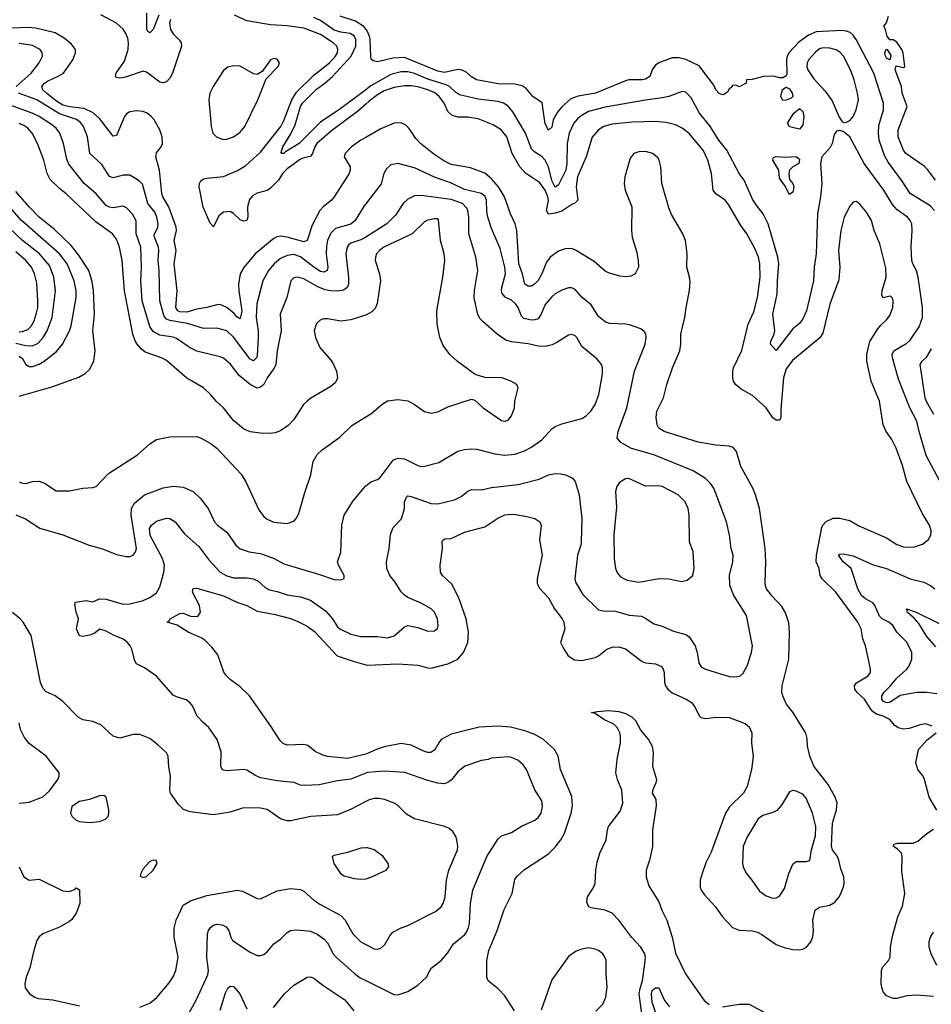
# Model space of a CAD drawing. Header units: inches. Extents: x 1305375 to 1407406, y 744550 to 841633.
# Tile 397 of 509: x 1377933 to 1383377, y 811408 to 817289. Entities that reach past the tile are written whole.
import ezdxf

# ---------------------------------------------------------------- set-up
doc = ezdxf.new("R2010")
doc.units = ezdxf.units.IN
doc.header["$MEASUREMENT"] = 0
doc.layers.add('B3871', color=7, linetype='Continuous')
doc.layers.add('B3881', color=7, linetype='Continuous')

msp = doc.modelspace()

# ---------------------------------------------------------------- linework, layer by layer
at = {"layer": 'B3871', "color": 5}
for points, elevation in [([(1378763.6, 817316.4), (1378730.6, 817229.4), (1378709.7, 817209.7), (1378698.9, 817218.9), (1378692.5, 817232.5), (1378691.6, 817328.4)], 1060), ([(1378833.5, 817290), (1378827.5, 817270), (1378833.3, 817230), (1378850, 817203.2), (1378887, 817167), (1378897.2, 817150), (1378899.7, 817130), (1378845.5, 816970), (1378830, 816938.9), (1378810, 816917.6), (1378790, 816910.8), (1378770, 816915.8), (1378690, 816974.5), (1378670, 816982.2), (1378565.6, 816945.6), (1378530, 816939.5), (1378510, 816944), (1378505.1, 816950), (1378509.8, 816970), (1378558.4, 817041.6), (1378580.8, 817110), (1378582.3, 817150), (1378577.9, 817177.9), (1378567.1, 817207.1), (1378551.1, 817231.1), (1378510, 817267.2), (1378416.9, 817316.8)], 1080), ([(1380000, 816784.5), (1379950, 816739.9), (1379794.9, 816625.1), (1379707.6, 816550), (1379694.6, 816530), (1379682.1, 816490), (1379670, 816470.7), (1379630, 816464.3), (1379610, 816455.2), (1379530, 816398.9), (1379502, 816370), (1379477.4, 816330), (1379430, 816282.2), (1379410, 816269.1), (1379350, 816253), (1379323.3, 816236.7), (1379305.7, 816214.3), (1379293.1, 816170), (1379295, 816110), (1379290, 816089.1), (1379270, 816084.6), (1379250, 816093.2), (1379210, 816132), (1379190, 816143.5), (1379150, 816139.8), (1379122.7, 816117.3), (1379090, 816052.3), (1379070, 816074), (1379028.7, 816168.7), (1379005.2, 816290), (1379006.1, 816310), (1379013.8, 816326.2), (1379030, 816337.9), (1379050, 816342.5), (1379150, 816353.1), (1379233, 816387), (1379282.6, 816417.4), (1379370, 816497.5), (1379491.6, 816650), (1379510, 816686.5), (1379557.8, 816810), (1379585, 816855), (1379690, 816956.6), (1379783, 817030), (1379819.4, 817070), (1379830.4, 817090), (1379833.4, 817110), (1379825.7, 817130), (1379804.5, 817150), (1379730, 817199.5), (1379630, 817237.3), (1379530, 817252.3), (1379430, 817257.9), (1379290, 817281.1), (1379215.3, 817315.3)], 1080), ([(1380000, 816870.6), (1379850, 816759.2), (1379730, 816676.7), (1379601.4, 816550), (1379519.6, 816500.4), (1379510, 816488.7), (1379498, 816490), (1379494.6, 816494.6), (1379504.1, 816530), (1379552.2, 816607.8), (1379578.3, 816661.7), (1379609.2, 816770), (1379620.8, 816790), (1379705.3, 816874.7), (1379756, 816910), (1379800.6, 816950), (1379912.5, 817070), (1379939.5, 817130), (1379940.9, 817170), (1379930, 817192.9), (1379907.1, 817207.1), (1379850, 817214.9), (1379810, 817227), (1379730, 817283.2), (1379690, 817301.5)], 1060), ([(1380000, 817232.1), (1379987.7, 817247.7), (1379939, 817279), (1379847.3, 817310)], 1040), ([(1380000, 816585.7), (1379970, 816568.5), (1379914.5, 816530), (1379876.2, 816490), (1379870.2, 816470), (1379907.1, 816410), (1379907.3, 816390), (1379900.2, 816370), (1379810.2, 816230), (1379791.9, 816208.1), (1379746.1, 816173.9), (1379724.4, 816150), (1379678.4, 816061.6), (1379650, 815969.7), (1379630, 815962.2), (1379530, 815989.5), (1379490, 815994.8), (1379468.5, 815991.5), (1379450, 815982), (1379338.2, 815890), (1379270.6, 815809.4), (1379249.2, 815770.8), (1379239.9, 815710), (1379241, 815670), (1379259.7, 815550), (1379250, 815503), (1379230, 815513.3), (1379213.6, 815533.6), (1379170, 815570.4), (1379130, 815586.8), (1379110, 815586.6), (1379050, 815569.9), (1378990, 815560.8), (1378930, 815542.2), (1378890, 815543.4), (1378876.9, 815550), (1378865.1, 815570), (1378873.1, 815670), (1378855.4, 815830), (1378867.8, 815910), (1378854.7, 815970), (1378869.9, 816030.1), (1378866.6, 816050), (1378824.4, 816170), (1378788.5, 816230), (1378782.1, 816250), (1378768.2, 816390), (1378744.8, 816470), (1378750, 816494.4), (1378778.3, 816530), (1378786.2, 816550), (1378782.9, 816590), (1378770.4, 816630.4), (1378735.4, 816690), (1378718.5, 816710), (1378694.2, 816730), (1378670, 816739.6), (1378630, 816744.7), (1378590, 816739), (1378570, 816726.3), (1378557.9, 816710), (1378510, 816596.9), (1378490, 816593.7), (1378410, 816697.6), (1378372.1, 816732.1), (1378317.3, 816757.3), (1378230, 816767.5), (1378190, 816778.7), (1378146.1, 816806.1), (1378093, 816850), (1378071, 816870), (1378065, 816890), (1378081.6, 816910), (1378098.4, 816921.6), (1378167.4, 816952.6), (1378194.5, 816970), (1378250, 817048.7), (1378266.8, 817090), (1378265.6, 817110), (1378243.1, 817143.1), (1378199.1, 817179.1), (1378145.1, 817210), (1378030, 817237.1), (1377978.2, 817241.8), (1377890, 817237.4)], 1120), ([(1377911.4, 816890), (1378001.1, 816970), (1378049.8, 817030), (1378068.7, 817070), (1378067.4, 817090), (1378055.1, 817110), (1378010, 817134.1), (1377930, 817146.8)], 1140), ([(1380000, 816189.5), (1379990, 816176.3), (1379935.8, 816090), (1379910, 816067.6), (1379818.8, 816041.2), (1379790, 816013.1), (1379771.9, 815970), (1379765, 815935), (1379763.8, 815890), (1379772.6, 815810), (1379768.7, 815790), (1379750, 815781), (1379730, 815785.6), (1379690, 815810.4), (1379610, 815871.9), (1379570, 815885.8), (1379530, 815881.1), (1379490, 815861.9), (1379452.5, 815830), (1379418.3, 815790), (1379385.4, 815730), (1379348.9, 815591.1), (1379344.8, 815510), (1379356.3, 815430), (1379357.3, 815390), (1379350, 815280.9), (1379346.2, 815270), (1379330, 815252), (1379310, 815260.3), (1379210, 815393.2), (1379170, 815430.7), (1379110, 815446.2), (1379030, 815445.2), (1378934, 815474), (1378830, 815492.4), (1378810, 815500.4), (1378796.4, 815516.4), (1378769.4, 815610), (1378766.4, 815790), (1378759, 815850), (1378764.4, 815910), (1378761.6, 815930), (1378737.1, 815990), (1378736.6, 816003.4), (1378757.3, 816050), (1378760.5, 816070), (1378751.5, 816110), (1378739.2, 816139.2), (1378698.5, 816190), (1378666.2, 816306.2), (1378647.2, 816327.2), (1378590, 816360.3), (1378550, 816359.8), (1378490, 816343.8), (1378470, 816352.2), (1378423.5, 816423.5), (1378350.7, 816490), (1378338.3, 816590), (1378314.5, 816650), (1378295.4, 816675.4), (1378271.6, 816691.6), (1378170, 816726.1), (1378035.9, 816810), (1377924.8, 816850)], 1140), ([(1380000, 815990.1), (1379990, 815983.7), (1379970, 815973), (1379910, 815953.6), (1379897.2, 815942.8), (1379887.8, 815930), (1379880.9, 815890), (1379896.6, 815750), (1379897, 815710), (1379889.5, 815690.5), (1379878.9, 815681.1), (1379865.8, 815674.2), (1379830, 815668.2), (1379790, 815669.3), (1379756.1, 815676.1), (1379712.7, 815692.7), (1379630, 815740.2), (1379590, 815751.4), (1379570, 815746), (1379552.9, 815730), (1379528.4, 815630), (1379488.7, 815530), (1379494, 815430), (1379469.5, 815310.5), (1379462.7, 815230), (1379452.9, 815207.1), (1379410.2, 815150), (1379390.2, 815110), (1379370, 815093.1), (1379350, 815088.9), (1379310, 815109.8), (1379244.1, 815164.1), (1379191.9, 815231.9), (1379150, 815266.6), (1379130, 815275.5), (1378990, 815309.8), (1378950, 815329.1), (1378870, 815384.7), (1378850, 815393.1), (1378770, 815404.9), (1378730, 815426.9), (1378710, 815455.4), (1378663.4, 815610), (1378656.2, 815730), (1378660.7, 815810), (1378656.1, 815930), (1378628, 816010), (1378628, 816088), (1378607, 816127), (1378570, 816164.7), (1378550, 816174.2), (1378490, 816165.2), (1378470, 816168.4), (1378450, 816179.8), (1378390, 816248.1), (1378317.4, 816310), (1378226.3, 816426.3), (1378215.1, 816455.1), (1378194.5, 816550), (1378172.8, 816610), (1378150, 816641.1), (1378123.2, 816663.2), (1378049.6, 816709.6), (1378007.9, 816730), (1377870, 816780.7)], 1160), ([(1380000, 815524.7), (1379996.9, 815523.1), (1379910, 815495.8), (1379850, 815488), (1379770, 815502), (1379750, 815501.3), (1379726.5, 815493.5), (1379705.1, 815474.9), (1379692, 815430), (1379698.4, 815390), (1379725.5, 815330), (1379793.5, 815253.5), (1379807.7, 815230), (1379824.9, 815190), (1379830.6, 815150), (1379818, 815122), (1379790, 815098), (1379671.8, 815028.2), (1379650, 815009.5), (1379628.4, 814990), (1379570, 814900.9), (1379535.1, 814864.9), (1379490, 814833), (1379459.4, 814820.6), (1379430, 814816.9), (1379370, 814818.3), (1379310, 814828), (1379270, 814846), (1379210, 814895.1), (1379150, 814969.6), (1379107.5, 815007.5), (1379072.8, 815050), (1379029.6, 815090), (1378930, 815148.5), (1378810, 815252.7), (1378779.6, 815270), (1378682.7, 815302.7), (1378660.2, 815320.2), (1378635.2, 815350), (1378622.1, 815370), (1378607.5, 815410), (1378559.2, 815670), (1378545.2, 815850), (1378528.2, 815930), (1378510, 815976.9), (1378486.6, 816010), (1378390, 816079.8), (1378210, 816249.1), (1378170, 816279.8), (1378115, 816335), (1378096.1, 816370), (1378077.6, 816450), (1378039.8, 816550), (1378008.2, 816610), (1377981.3, 816641.3), (1377957.5, 816657.5), (1377928.8, 816668.8)], 1180), ([(1377930, 815279.2), (1377950, 815264.8), (1377970.1, 815230.1), (1377990, 815216.6), (1378010, 815217.9), (1378050, 815232), (1378079.3, 815250), (1378152.5, 815307.5), (1378188.8, 815350), (1378229.9, 815430.1), (1378240.1, 815460.1), (1378270.5, 815630), (1378269.9, 815670), (1378257.3, 815730), (1378216.2, 815830), (1378170.8, 815890.8), (1377943.6, 816090), (1377814.8, 816234.8)], 1240), ([(1377930, 815040.6), (1378124, 815096), (1378286.5, 815153.5), (1378324.5, 815175.5), (1378350, 815198.7), (1378375.2, 815250), (1378382.7, 815310), (1378370.5, 815429.5), (1378379.6, 815530), (1378374.5, 815670), (1378365.2, 815725.2), (1378346.1, 815790), (1378284.3, 815884.3), (1378240.2, 815940.2), (1378137.7, 816037.7), (1378050, 816109.9), (1377989.9, 816170), (1377910, 816262.5)], 1220), ([(1377910, 815357), (1377970, 815343.4), (1378010, 815340.9), (1378043.1, 815356.9), (1378073.5, 815390), (1378096.7, 815430), (1378125.8, 815510), (1378146.2, 815670), (1378136.6, 815750), (1378110, 815819.8), (1378050.5, 815890), (1377949.9, 815970), (1377870, 816045.2)], 1260), ([(1377930, 815424.1), (1377950, 815426.1), (1377980.9, 815439.1), (1378001.5, 815458.5), (1378018.6, 815490), (1378031.9, 815530), (1378040.1, 815570), (1378041.9, 815610), (1378035.3, 815715.3), (1378020.9, 815770), (1378003.4, 815810), (1377969.9, 815850), (1377910, 815903.2)], 1280), ([(1377930, 814528.1), (1377950, 814520.2), (1377970, 814519.1), (1378010, 814531.4), (1378050, 814533.4), (1378080.2, 814520.2), (1378150, 814475.3), (1378230, 814474.3), (1378310, 814490.3), (1378370, 814494.6), (1378390, 814501.1), (1378462.5, 814577.5), (1378637, 814690), (1378710, 814755.5), (1378750, 814781.6), (1378830, 814797.6), (1378990, 814798.9), (1379016.3, 814790), (1379070, 814760.3), (1379110, 814728.8), (1379254.7, 814574.7), (1379284.4, 814524.4), (1379360.4, 814360.4), (1379390, 814321.1), (1379410, 814305.5), (1379450, 814286.9), (1379530, 814280.4), (1379570, 814294.4), (1379584.2, 814310), (1379599.8, 814340.2), (1379635.2, 814464.8), (1379671.6, 814570), (1379685.1, 814650), (1379708.3, 814691.7), (1379739.4, 814720.6), (1379844.6, 814795.4), (1379915.8, 814864.2), (1380000, 814916)], 1180), ([(1377910, 814332.3), (1377967.5, 814307.5), (1378052.2, 814252.2), (1378190, 814212.1), (1378346.8, 814150), (1378427.5, 814127.5), (1378510, 814094.9), (1378570, 814082.3), (1378590, 814083.1), (1378610, 814090.4), (1378625.1, 814110), (1378629.8, 814130), (1378598.3, 814330), (1378600.7, 814370), (1378618, 814402), (1378677.6, 814450), (1378790, 814493), (1378850, 814503.2), (1378910, 814497.3), (1378968.2, 814470), (1379011.1, 814431.1), (1379058.7, 814370), (1379095.3, 814290), (1379114, 814270), (1379170, 814227.6), (1379222.7, 814150), (1379250, 814128.1), (1379302.8, 814110), (1379370, 814099.7), (1379451.5, 814071.5), (1379510, 814039.7), (1379717.8, 813977.8), (1379810, 813945.7), (1379850, 813942.4), (1379869.5, 813950.5), (1379871.1, 813970), (1379836.9, 814030), (1379831.5, 814050), (1379851.2, 814108.8), (1379856.9, 814270), (1379869.7, 814330), (1379924.8, 814415.2), (1379997.6, 814502.4), (1380000, 814504.4)], 1160), ([(1380000, 812788.9), (1379910, 812753.2), (1379830, 812743.6), (1379721.7, 812718.3), (1379634.4, 812714.4), (1379610, 812717.2), (1379570, 812732.4), (1379470, 812743.4), (1379370, 812761.4), (1379336.4, 812776.4), (1379290, 812806.2), (1379270.7, 812810.7), (1379170, 812801.7), (1379150, 812806), (1379142.7, 812810), (1379133.6, 812830), (1379136.1, 812916.1), (1379111.5, 812990), (1379062.3, 813062.3), (1379030, 813089.6), (1378993, 813130), (1378964.2, 813190), (1378949.8, 813209.8), (1378926.5, 813226.5), (1378870, 813243.8), (1378850, 813254.5), (1378750, 813367.6), (1378678, 813418), (1378630, 813442), (1378619.7, 813459.7), (1378601.7, 813530), (1378592.6, 813550), (1378577.4, 813570), (1378550, 813588.6), (1378492.4, 813612.4), (1378450, 813637.7), (1378410.5, 813649.5), (1378376.7, 813623.3), (1378350, 813613), (1378310, 813604.5), (1378290, 813609.3), (1378272.3, 813650), (1378284.5, 813710), (1378269.4, 813750.6), (1378261.2, 813798.8), (1378266, 813810), (1378330, 813819.1), (1378370, 813811), (1378410, 813830.7), (1378450, 813827.7), (1378550, 813798), (1378590, 813800.4), (1378670, 813820.4), (1378710, 813838.7), (1378750, 813866.4), (1378770, 813901), (1378792.7, 813987.3), (1378796.8, 814030), (1378785.7, 814070), (1378711.1, 814208.9), (1378707, 814250), (1378719.1, 814270), (1378750, 814292.9), (1378810, 814311), (1378830, 814310.2), (1378860.8, 814290), (1378917.7, 814217.7), (1379002, 814142), (1379062.3, 814062.3), (1379130, 813989.3), (1379170, 813966.7), (1379210, 813956.1), (1379290, 813956.1), (1379330, 813950.2), (1379356.3, 813936.3), (1379398, 813898), (1379423.7, 813883.7), (1379470, 813874.1), (1379530, 813854.3), (1379610, 813842.5), (1379670, 813821.8), (1379758.8, 813758.8), (1379800.2, 813710), (1379830, 813663.2), (1379844.9, 813650), (1379910, 813618), (1379970, 813605.6), (1380000, 813605.3)], 1140), ([(1380000, 812903.1), (1379890, 812877.1), (1379771.6, 812888.4), (1379738.2, 812898.2), (1379697.2, 812917.2), (1379653.8, 812953.8), (1379630, 812960.5), (1379530, 812955.8), (1379506.1, 812966.1), (1379486.2, 812986.2), (1379432.8, 813070), (1379304.4, 813250), (1379250, 813304), (1379190, 813347.1), (1379168.2, 813370), (1379152.7, 813392.7), (1379115.7, 813495.7), (1379080.7, 813540.7), (1379040.2, 813580.2), (1379016.1, 813596.1), (1378938, 813630), (1378873, 813673), (1378814, 813690), (1378823.9, 813696.1), (1378832, 813710), (1378890, 813742), (1378910, 813743.8), (1378953.1, 813726.9), (1378990, 813725.3), (1379001.2, 813730), (1379012.3, 813750), (1379007, 813790), (1378965.7, 813870), (1378968.4, 813891.6), (1378990, 813893.6), (1379150, 813847.5), (1379230, 813809.4), (1379290, 813789.4), (1379350, 813755.8), (1379450, 813737.3), (1379550, 813711.7), (1379594.2, 813694.2), (1379650, 813666), (1379693.8, 813633.8), (1379829.1, 813489.1), (1379930, 813455.1), (1380000, 813436.1)], 1120), ([(1380000, 812619.2), (1379908.9, 812571.1), (1379830, 812540.3), (1379670.9, 812529.1), (1379550, 812504.1), (1379530, 812503.8), (1379490, 812516.8), (1379410, 812570.7), (1379370, 812580.6), (1379270, 812582.6), (1379190, 812554.8), (1379090, 812540.3), (1378950, 812558.5), (1378911.9, 812571.9), (1378881.4, 812601.4), (1378834, 812670), (1378829.6, 812690), (1378834, 812770), (1378823.7, 812823.7), (1378818.9, 812890), (1378809.6, 812910), (1378758.2, 812958.2), (1378710, 812995.1), (1378650, 813018.7), (1378610, 813019.7), (1378530, 812996.9), (1378490, 813009.6), (1378416.8, 813076.8), (1378370, 813096.4), (1378310, 813107.1), (1378282.6, 813122.6), (1378190, 813217.6), (1378143.7, 813250), (1378090, 813274), (1378070, 813296.9), (1378056.8, 813330), (1378001.3, 813610), (1377952.8, 813690), (1377935.1, 813710), (1377890, 813748)], 1160), ([(1377930, 812610.4), (1377990, 812616.4), (1378071.8, 812648.2), (1378110, 812682.8), (1378161.2, 812750), (1378169.2, 812770), (1378169, 812790), (1378090, 812889.3), (1377990, 812966), (1377961.5, 813001.5), (1377937.6, 813050), (1377929.2, 813090)], 1180), ([(1380000, 812343.1), (1379970, 812341.6), (1379890, 812314.7), (1379810, 812297.2), (1379798, 812290), (1379808, 812250), (1379848.2, 812190), (1379870, 812176.4), (1379930, 812160.3), (1379970, 812155.3), (1380000, 812158.2)], 1180), ([(1377930.6, 812230), (1377957.3, 812170), (1377990, 812150.5), (1378050, 812155.5), (1378190, 812086), (1378230, 812082), (1378263.2, 812096.8), (1378270, 812104.7), (1378290, 812092), (1378291.8, 812010), (1378270, 811953.2), (1378244.4, 811915.6), (1378230, 811902.9), (1378170, 811869.6), (1378070, 811829.6), (1378050, 811811.8), (1378035.3, 811790), (1378016.5, 811730), (1377993.9, 811626.1), (1377972.4, 811570), (1377963, 811530), (1377966.2, 811506.2), (1377990.4, 811470.4), (1378022.8, 811450), (1378043.4, 811443.4), (1378130, 811434), (1378290, 811399.1)], 1160), ([(1378650, 811391.7), (1378710, 811414.9), (1378751.6, 811448.4), (1378824.5, 811535.5), (1378848.7, 811571.3), (1378864.8, 811610), (1378878.3, 811690), (1378854.3, 811810), (1378856.1, 811863.9), (1378868, 811910), (1378910, 812000.7), (1378953.1, 812026.9), (1379050, 812058.5), (1379210, 812086.9), (1379230, 812089.1), (1379263.6, 812083.6), (1379350, 812039.3), (1379370, 812037.6), (1379470, 812086.7), (1379550, 812099.1), (1379610, 812094.6), (1379630, 812083.1), (1379690.3, 812030), (1379725.5, 812005.5), (1379850, 811939.2), (1379876.5, 811910), (1379921.5, 811830), (1379970, 811781.8), (1380000, 811766.2)], 1160), ([(1378890, 811256.3), (1378986.9, 811433.1), (1379056.3, 811583.7), (1379060.2, 811610), (1379049.9, 811690), (1379054.5, 811830), (1379060.3, 811850), (1379072.7, 811867.3), (1379090, 811880.2), (1379110, 811886.2), (1379142, 811882), (1379164.9, 811870), (1379181.7, 811850), (1379192.9, 811810), (1379204.2, 811790), (1379310, 811720.3), (1379350, 811699.5), (1379370, 811699.5), (1379390, 811706.4), (1379410, 811722.4), (1379450.7, 811769.3), (1379490, 811796.5), (1379530, 811836.4), (1379550, 811848.8), (1379587.3, 811852.7), (1379670, 811844.7), (1379710, 811826.9), (1379750, 811799), (1379770, 811774.6), (1379805.4, 811710), (1379822.4, 811690), (1379931.8, 811591.8), (1379966.7, 811566.7), (1380000, 811550.1)], 1140), ([(1379448.4, 811390), (1379514.8, 811470), (1379570, 811522.6), (1379650, 811570.4), (1379670, 811572.2), (1379690, 811564.2), (1379743.1, 811523.1), (1379874.6, 811434.6), (1379927.9, 811370)], 1120), ([(1379130, 811373.7), (1379162.5, 811477.5), (1379176.2, 811503.8), (1379190, 811517.4), (1379210, 811514.9), (1379247.6, 811470), (1379290, 811380.3)], 1120)]:
    msp.add_lwpolyline(points, dxfattribs=dict(at, elevation=elevation))
for points, elevation in [([(1379450, 817056.8), (1379430, 817048.2), (1379381.2, 816978.8), (1379350, 816961.7), (1379330, 816964.7), (1379250, 817011.1), (1379210, 817013.3), (1379175.8, 817004.2), (1379150, 816985.1), (1379087.2, 816890), (1379069, 816850), (1379062.8, 816810), (1379076.9, 816650), (1379085.8, 816610), (1379110, 816586.4), (1379150, 816572.8), (1379170, 816574.3), (1379210, 816589.4), (1379250, 816617.8), (1379278.2, 816650), (1379354.5, 816810), (1379404.1, 816935.9), (1379475.6, 817010), (1379484.4, 817030), (1379470, 817053.3)], 1120), ([(1378436, 812656), (1378410, 812652.7), (1378350, 812632.3), (1378290, 812619.3), (1378244.7, 812590), (1378236, 812550), (1378246, 812530), (1378270, 812508), (1378290, 812500.5), (1378350, 812494.9), (1378410, 812500.5), (1378430, 812507.3), (1378445.6, 812514.4), (1378462, 812530), (1378465.2, 812550), (1378465.2, 812570), (1378450, 812646)], 1180), ([(1378730, 812268.7), (1378710, 812261.2), (1378670, 812217.2), (1378656, 812190), (1378652.7, 812172.7), (1378670, 812166), (1378690, 812171), (1378729, 812210), (1378754, 812250), (1378748, 812268)], 1180)]:
    msp.add_lwpolyline(points, close=True, dxfattribs=dict(at, elevation=elevation))
at = {"layer": 'B3881', "color": 5}
for points, elevation in [([(1383401.4, 816330), (1383354.3, 816394.3), (1383333.9, 816413.9), (1383225.7, 816490), (1383209.8, 816510), (1383178, 816590), (1383178.9, 816630), (1383233.2, 816770), (1383203.6, 816850), (1383198.4, 816890), (1383161, 816990), (1383167.6, 817012.4), (1383210, 817002.8), (1383219, 817010), (1383209.5, 817089.5), (1383201.2, 817110), (1383170, 817154), (1383150, 817169), (1383130, 817169.2), (1383113.2, 817190), (1383104, 817230), (1383094, 817250), (1383108.7, 817270), (1383121.2, 817310)], 1020), ([(1383395, 816150), (1383370, 816176.5), (1383250, 816249.7), (1383203.8, 816323.8), (1383118.7, 816438.7), (1383098.1, 816478.1), (1383066, 816570), (1383060.7, 816610), (1383064, 816656), (1383091.9, 816750), (1383091.7, 816790), (1383033.6, 816970), (1382928.4, 817170), (1382910, 817196.5), (1382891.8, 817211.8), (1382870, 817220.8), (1382843.5, 817223.5), (1382690, 817216.2), (1382643.9, 817196.1), (1382584.8, 817155.2), (1382527.2, 817092.8), (1382515.6, 817070), (1382511.8, 817050), (1382514.4, 816965.6), (1382510, 816953.2), (1382490, 816941.2), (1382470, 816941.2), (1382432.3, 816952.2), (1382374, 816950), (1382307.9, 816932.1), (1382274, 816930), (1382270.9, 816909.1), (1382230, 816888), (1382210, 816898), (1382190, 816895.3), (1382179.3, 816880.7), (1382170, 816876), (1382161.3, 816858.7), (1382138.7, 816841.3), (1382130, 816839.6), (1382110, 816847.4), (1382091, 816870), (1382077.4, 816897.4), (1381990, 817012.5), (1381910, 817051.6), (1381870, 817061.3), (1381830, 817061.5), (1381750, 817031), (1381730, 817017.8), (1381710.6, 816990), (1381696.6, 816950), (1381670, 816932.7), (1381650, 816928.8), (1381570.8, 816929.2), (1381550, 816924.1), (1381371.8, 816850), (1381268.6, 816831.4), (1381224.4, 816815.6), (1381170, 816769.2), (1381143.7, 816736.3), (1381119, 816690), (1381110, 816647.6), (1381090, 816629.8), (1381070, 816666), (1381052.4, 816792.4), (1380998, 816830), (1380956.8, 816876.8), (1380933.2, 816893.2), (1380890, 816903.4), (1380790, 816905.3), (1380660.9, 816930), (1380630, 816947.7), (1380597.5, 816977.5), (1380570, 816989.8), (1380550, 816990.8), (1380470, 816974), (1380430, 816980.8), (1380230, 817062), (1380161, 817059), (1380070, 817036.2), (1380042.9, 817042.9), (1380032.3, 817052.3), (1380029.3, 817069.3), (1380026.4, 817170), (1380022, 817190), (1380005.3, 817225.3), (1380000, 817232.1)], 1040), ([(1383470.7, 814450), (1383346, 814685.9), (1383303.7, 814830), (1383290.6, 814890), (1383248.9, 814970), (1383181.4, 815141.4), (1383144.5, 815270), (1383143.2, 815290), (1383153.3, 815310), (1383230, 815357.2), (1383250, 815375.6), (1383305, 815455), (1383324.8, 815510), (1383323.9, 815570), (1383298.4, 815750), (1383288.5, 815788.5), (1383266.6, 815830), (1383261.1, 815850), (1383256.2, 815930), (1383261.8, 816030), (1383259.8, 816070), (1383251.4, 816090), (1383234.8, 816110), (1383172.8, 816152.8), (1383145, 816185), (1383093.8, 816270), (1382975.4, 816430), (1382889.6, 816590), (1382850, 816620.9), (1382830, 816626.6), (1382810, 816622), (1382796.5, 816603.5), (1382784.2, 816550), (1382773.8, 816526.2), (1382722.5, 816470), (1382715.1, 816430), (1382722.3, 816310), (1382715.7, 816230), (1382698, 816130), (1382690.1, 815889.9), (1382677.5, 815810), (1382673.9, 815730), (1382630.9, 815550), (1382610, 815501.3), (1382590, 815473.7), (1382550, 815441.4), (1382450, 815312), (1382417.4, 815350), (1382417.7, 815370), (1382436.4, 815403.6), (1382442.5, 815430), (1382429.9, 815530), (1382456.1, 815650), (1382457.6, 815730), (1382466.2, 815830), (1382459.9, 815870), (1382403.4, 816070), (1382373.5, 816130), (1382330, 816182.7), (1382310, 816215.8), (1382259.8, 816330), (1382229.8, 816370), (1382155.2, 816510), (1382108.7, 816568.7), (1382054.8, 816654.8), (1381993.5, 816730), (1381942.2, 816822.2), (1381910, 816855.1), (1381890, 816860.7), (1381809.2, 816830.8), (1381770, 816821.4), (1381670, 816808.5), (1381430, 816766.6), (1381330, 816739.6), (1381285.6, 816714.4), (1381263.6, 816696.4), (1381242, 816670), (1381214.6, 816610), (1381202.7, 816550), (1381201.1, 816430), (1381194.2, 816390), (1381150, 816302.6), (1381130, 816288.4), (1381110, 816328.2), (1381090, 816409.8), (1381070, 816448.9), (1381050, 816470.9), (1381010, 816497.2), (1380990, 816518.3), (1380953.5, 816610), (1380878.2, 816738.2), (1380850, 816771.5), (1380822, 816790), (1380790, 816800.2), (1380670, 816813.2), (1380559.7, 816839.7), (1380535.2, 816855.2), (1380499.1, 816890), (1380479.7, 816899.7), (1380370, 816934.4), (1380290, 816967.5), (1380250, 816977.1), (1380210, 816976.9), (1380150, 816962.3), (1380030, 816892.8), (1380000, 816870.6)], 1060), ([(1383381.2, 813070), (1383343.3, 813083.3), (1383310, 813078), (1383244.8, 813055.2), (1383210, 813051.8), (1383179, 813059), (1383156.2, 813076.2), (1383128.5, 813110), (1383089.4, 813129.4), (1383050, 813141.3), (1383030, 813154.6), (1383015, 813170), (1382978.8, 813230), (1382934.4, 813270), (1382919.5, 813290), (1382917.3, 813310), (1382930, 813327.2), (1383000.4, 813370), (1383012.8, 813390), (1383013.8, 813410), (1383006.2, 813450), (1382984.2, 813550), (1382968, 813590), (1382958.9, 813650), (1382937.3, 813690), (1382806, 813870), (1382725, 813950), (1382713.8, 813970), (1382706.2, 814010), (1382688.5, 814050), (1382690.4, 814090), (1382723.9, 814256.1), (1382730, 814270.4), (1382749.1, 814290.9), (1382790, 814312.4), (1382830, 814312.1), (1382890, 814297.3), (1382945, 814265), (1383110, 814194.6), (1383170, 814153.5), (1383210, 814140.6), (1383270, 814138.6), (1383324.5, 814155.5), (1383358.7, 814181.3), (1383374.7, 814210), (1383375.1, 814235.1), (1383365.4, 814270), (1383322, 814342), (1383230.8, 814530), (1383205.3, 814625.3), (1383166.4, 814730), (1383141.1, 814781.1), (1383106.4, 814830), (1383088.7, 814870), (1383066.5, 815010), (1383018, 815130), (1382992.7, 815250), (1382991.6, 815290), (1383010, 815366.4), (1383057.1, 815442.9), (1383074.9, 815465.1), (1383110, 815495.3), (1383130, 815522.4), (1383147.8, 815570), (1383149.8, 815609.8), (1383145.1, 815625.1), (1383134.9, 815634.9), (1383130, 815637.2), (1383090, 815628), (1383082.3, 815642.3), (1383084.1, 815670), (1383107.3, 815750), (1383105.9, 815805.9), (1383069.8, 815950), (1383036.2, 816030), (1383019.8, 816090), (1382990, 816139.3), (1382950, 816186.3), (1382930, 816203.6), (1382918.4, 816201.6), (1382910, 816199.5), (1382890, 816175.1), (1382856.2, 816110), (1382836, 816030), (1382823.2, 815910), (1382830.9, 815810), (1382825.3, 815734.7), (1382771, 815590), (1382730, 815417), (1382711.1, 815388.9), (1382547.6, 815252.4), (1382510, 815204.4), (1382494.1, 815150), (1382478, 814962), (1382477.7, 814910), (1382470, 814897.6), (1382463.4, 814896.6), (1382450, 814896.8), (1382430, 814911.1), (1382390.4, 814970.4), (1382310, 815044.1), (1382241.6, 815081.6), (1382208.2, 815110), (1382195.4, 815130), (1382191.1, 815150), (1382191, 815190), (1382195.6, 815210), (1382246.2, 815313.8), (1382283.2, 815470), (1382316.8, 815543.2), (1382338.6, 815630), (1382354.2, 815750), (1382351.9, 815830), (1382345.2, 815870), (1382323.1, 815923.1), (1382275.9, 816010), (1382240.2, 816060.2), (1382164.8, 816184.8), (1382145.1, 816210), (1382089.3, 816249.3), (1382073.8, 816270), (1382064.5, 816370), (1382041.6, 816450), (1382013.9, 816510), (1381930, 816609.8), (1381890, 816640.2), (1381850, 816661.2), (1381793.8, 816673.8), (1381730, 816681), (1381590, 816677.2), (1381470, 816664.3), (1381421.1, 816650), (1381390, 816630.6), (1381352.1, 816587.9), (1381316.6, 816470), (1381264.4, 816350), (1381256, 816290), (1381265.2, 816210), (1381247.7, 816192.3), (1381230, 816185.4), (1381170, 816145.9), (1381130, 816132.7), (1381090, 816126.9), (1381079.2, 816150), (1381090.3, 816209.7), (1381087.7, 816230), (1381070, 816269.9), (1381036.7, 816316.7), (1380953, 816373), (1380919.6, 816410), (1380873.9, 816490), (1380841, 816590), (1380808.6, 816630), (1380761.2, 816661.2), (1380670, 816695.8), (1380610, 816706.1), (1380550, 816705.6), (1380516.1, 816716.1), (1380490, 816740.3), (1380466.7, 816790), (1380438.5, 816830), (1380411.1, 816851.1), (1380370, 816869.9), (1380310, 816887.4), (1380270, 816893.7), (1380230, 816893.8), (1380170, 816883.7), (1380110, 816862.9), (1380070, 816839.1), (1380018.8, 816801.2), (1380000, 816784.5)], 1080), ([(1380000, 813436.1), (1380010, 813433.4), (1380190, 813441.5), (1380310, 813433.6), (1380370, 813417), (1380390, 813416.1), (1380490, 813440.7), (1380550, 813469.3), (1380583.8, 813510), (1380608.2, 813570), (1380612.3, 813630), (1380599, 813710), (1380557.4, 813830), (1380514.5, 813914.5), (1380457.7, 813970), (1380446.2, 813990), (1380443.1, 814030), (1380458.5, 814130), (1380455.1, 814170), (1380460.1, 814179.9), (1380471.2, 814188.8), (1380510, 814189.2), (1380590, 814228.2), (1380710, 814260.2), (1380787.7, 814312.3), (1380830, 814331), (1380870, 814335.5), (1380893.2, 814333.2), (1380962.2, 814322.2), (1381010, 814308.8), (1381038.4, 814290), (1381047, 814267), (1381037.8, 814182.2), (1381052.3, 814090), (1381023.8, 813950), (1381023.6, 813923.6), (1381035.9, 813895.9), (1381090, 813835.3), (1381127.3, 813770), (1381172.4, 813710), (1381182.4, 813690), (1381187.9, 813650), (1381162.4, 813570), (1381177.5, 813537.5), (1381209.1, 813489.1), (1381246.2, 813466.2), (1381290, 813462), (1381370, 813479.2), (1381390, 813489.1), (1381439.7, 813530), (1381470, 813541.1), (1381510, 813543.5), (1381550, 813531.6), (1381650, 813455.2), (1381670, 813448.3), (1381730, 813441.3), (1381766.2, 813426.2), (1381776.5, 813410), (1381781.2, 813390), (1381783.8, 813330), (1381789.6, 813309.6), (1381802.8, 813290), (1381830, 813268.4), (1381912.7, 813230), (1381944.9, 813210), (1381964.7, 813184.7), (1381990, 813130.7), (1382001.4, 813121.4), (1382030, 813115.8), (1382090, 813123.9), (1382170, 813120.2), (1382264.6, 813084.6), (1382290, 813064.9), (1382304.6, 813030), (1382303.2, 812970), (1382312.7, 812887.3), (1382302.8, 812810), (1382276.2, 812710), (1382255.8, 812670), (1382172, 812588), (1382147.2, 812550), (1382062.2, 812317.8), (1382030, 812253.3), (1382007.8, 812190), (1381996.3, 812150), (1381996.9, 812110), (1382003.2, 812090), (1382021.9, 812061.9), (1382088.9, 811990), (1382130, 811930.4), (1382190, 811866.7), (1382230, 811850.2), (1382306.7, 811846.7), (1382338.4, 811838.4), (1382365, 811825), (1382450, 811764.9), (1382504.7, 811744.7), (1382550, 811736.1), (1382590, 811734.3), (1382610, 811737), (1382632.3, 811750), (1382658.2, 811781.8), (1382670, 811811.3), (1382673.5, 811850), (1382669.1, 811910), (1382682.4, 811970), (1382710, 811988.2), (1382770, 812000.7), (1382801.7, 812018.3), (1382827.8, 812052.2), (1382851.8, 812110), (1382855.8, 812130), (1382854.6, 812170), (1382836.7, 812216.8), (1382825.4, 812270), (1382817.3, 812290), (1382787.5, 812330), (1382781.6, 812350), (1382786.3, 812490), (1382811.2, 812570), (1382814.3, 812614.3), (1382801.5, 812650), (1382760.5, 812720.5), (1382675.9, 812830), (1382650.8, 812890), (1382637.4, 812950), (1382635.4, 812995.4), (1382627.7, 813027.7), (1382550, 813152.3), (1382510, 813202.7), (1382489.8, 813250), (1382484.8, 813270), (1382486.6, 813310), (1382525.6, 813470), (1382530.9, 813630), (1382527, 813687), (1382505.5, 813745.5), (1382484.2, 813784.2), (1382426.4, 813846.4), (1382393.5, 813890), (1382386.8, 813906.8), (1382384.1, 813930), (1382389, 814050), (1382383.7, 814130), (1382350.9, 814370), (1382327.6, 814450), (1382310.6, 814490.6), (1382239.5, 814619.5), (1382213.5, 814710), (1382193.1, 814733.1), (1382170, 814742.4), (1382090, 814747), (1381985, 814765), (1381782, 814830), (1381750, 814849.7), (1381739.8, 814870), (1381733.1, 814913.1), (1381737.2, 814950), (1381776.8, 815030), (1381797.4, 815110), (1381831.6, 815210), (1381874.6, 815310), (1381880.8, 815350), (1381881.2, 815410), (1381905, 815510), (1381911.9, 815570), (1381932, 815672), (1381936.2, 815723.8), (1381933.6, 815750), (1381916.3, 815810), (1381919.8, 815890), (1381908.7, 815970), (1381893.8, 816010), (1381826.1, 816126.1), (1381810, 816164.5), (1381767.5, 816310), (1381760.8, 816410), (1381751.9, 816450), (1381744.3, 816464.3), (1381713.5, 816490), (1381670, 816501.7), (1381630, 816499.9), (1381601.3, 816490), (1381577.9, 816462.1), (1381546, 816350), (1381542.9, 816310), (1381549.2, 816270), (1381588, 816170), (1381585.5, 816030), (1381591, 815990), (1381617.4, 815897.4), (1381626, 815850), (1381627.3, 815810), (1381608.5, 815771.5), (1381583.1, 815756.9), (1381550, 815753.1), (1381517.7, 815757.7), (1381450, 815777.4), (1381430, 815786), (1381363.7, 815843.7), (1381252.6, 815912.6), (1381230, 815921.4), (1381190, 815921.1), (1381150, 815906.3), (1381101.1, 815870), (1381079.5, 815840.5), (1381051.3, 815770), (1381029.4, 815730.6), (1381010, 815710.5), (1380990, 815698.1), (1380970, 815696.2), (1380949.9, 815710), (1380935.4, 815770), (1380912.7, 815830), (1380900.7, 816030), (1380892.2, 816070), (1380863.2, 816130), (1380827.6, 816230), (1380792.7, 816290), (1380750, 816337.7), (1380710, 816372.1), (1380624.3, 816404.3), (1380510, 816424.6), (1380465.8, 816445.8), (1380406.2, 816486.2), (1380327.1, 816550), (1380299.4, 816579.4), (1380259.2, 816639.2), (1380239.6, 816659.6), (1380210, 816673.6), (1380170, 816670.6), (1380090, 816637.2), (1380000, 816585.7)], 1120), ([(1380000, 813605.3), (1380070, 813604.4), (1380130, 813596.9), (1380170, 813608.8), (1380230, 813663.1), (1380250, 813670.4), (1380310, 813658.7), (1380370, 813635.8), (1380410, 813638.4), (1380428, 813652), (1380432.3, 813670), (1380427.4, 813710), (1380409.7, 813750), (1380390, 813771), (1380330, 813803.1), (1380250, 813837.7), (1380230, 813851.2), (1380210, 813871.6), (1380174.8, 813930), (1380142.6, 813970), (1380124.4, 814010), (1380123.1, 814050), (1380139.1, 814130), (1380146.4, 814213.6), (1380163.5, 814256.5), (1380210, 814306), (1380217.8, 814322.2), (1380231.4, 814368.6), (1380231.6, 814410), (1380242.1, 814437.9), (1380250, 814444.9), (1380270, 814441.8), (1380390, 814399.2), (1380430, 814397.7), (1380530, 814420.3), (1380570, 814440.3), (1380610, 814473.7), (1380630, 814483.1), (1380690, 814480.8), (1380750, 814494.7), (1380910, 814512.1), (1381035.5, 814544.5), (1381090.3, 814570.3), (1381130, 814577.4), (1381162.7, 814577.3), (1381194.8, 814570), (1381233.4, 814550), (1381250.4, 814530), (1381273.1, 814450), (1381290.2, 814310), (1381285.2, 814170), (1381284, 814150), (1381263.6, 814090), (1381247.2, 813950), (1381252, 813930), (1381296.7, 813856.7), (1381390, 813764.9), (1381417.2, 813757.2), (1381490, 813755.2), (1381573, 813733), (1381646.1, 813726.1), (1381670, 813715.3), (1381720.7, 813680.7), (1381770, 813666.3), (1381837.6, 813637.6), (1381910, 813616.9), (1381930, 813602.4), (1381967.2, 813550), (1381978.9, 813510), (1381988.2, 813448.2), (1382003.1, 813423.1), (1382029.3, 813409.3), (1382170, 813366.3), (1382196.9, 813363.1), (1382232.5, 813367.5), (1382253.5, 813386.5), (1382276.9, 813430), (1382303.1, 813510), (1382308.2, 813548.2), (1382305.7, 813570), (1382272.8, 813730), (1382197.6, 813850), (1382174.2, 813910), (1382170.8, 813970), (1382192.3, 814050), (1382193.1, 814090), (1382181.5, 814130), (1382172.1, 814210), (1382153.8, 814290), (1382078.9, 814490), (1382058.8, 814518.8), (1382029.3, 814549.3), (1381954.6, 814594.6), (1381720.7, 814690), (1381586.8, 814726.8), (1381522.8, 814762.8), (1381500.9, 814790), (1381506.2, 814830), (1381557.6, 814970), (1381604.8, 815190), (1381668.5, 815350), (1381674, 815390), (1381671.1, 815411.1), (1381664.2, 815424.2), (1381641.8, 815441.8), (1381574.2, 815465.8), (1381550, 815470.9), (1381454.7, 815474.7), (1381430, 815484.2), (1381390, 815516.9), (1381344.9, 815584.9), (1381291.3, 815630), (1381250, 815676.9), (1381230, 815686.3), (1381210, 815686.6), (1381170, 815673.5), (1381130, 815650.9), (1381110, 815633.3), (1381071.5, 815588.5), (1381047.9, 815530), (1381030, 815502.6), (1381010, 815495.6), (1380990, 815495.1), (1380944.1, 815504.1), (1380930, 815518.4), (1380910.6, 815570), (1380895.9, 815590), (1380870, 815612.8), (1380831.1, 815631.1), (1380813.9, 815653.9), (1380809.9, 815670), (1380811.9, 815690), (1380834.6, 815770), (1380830.9, 815810), (1380802.8, 815922.8), (1380750, 816040.7), (1380728, 816110), (1380722.3, 816142.3), (1380721.1, 816210), (1380711.8, 816231.8), (1380690, 816251.6), (1380590, 816274), (1380512, 816312), (1380409.1, 816349.1), (1380290, 816403.7), (1380190, 816429.8), (1380150, 816422), (1380122.5, 816397.5), (1380107.9, 816370), (1380090.9, 816309.1), (1380000, 816189.5)], 1140), ([(1380000, 814504.4), (1380030, 814528.5), (1380070, 814542.4), (1380084.7, 814555.3), (1380162.9, 814657.1), (1380191, 814669), (1380230, 814666.9), (1380310, 814626.9), (1380330, 814620.8), (1380350, 814622), (1380436.6, 814643.4), (1380549.1, 814710.9), (1380590, 814722.4), (1380630, 814725.8), (1380663, 814723), (1380770, 814695), (1380828.5, 814688.5), (1380890, 814694.5), (1380946.7, 814713.3), (1380985.8, 814734.2), (1381050, 814778.9), (1381110, 814844.4), (1381130, 814858.7), (1381170, 814874), (1381290, 814906), (1381316.5, 814923.5), (1381344.2, 814950), (1381369.7, 814990), (1381392, 815050), (1381412.5, 815172.5), (1381412.8, 815210), (1381406.6, 815230), (1381382, 815262), (1381290, 815336.2), (1381259.7, 815390), (1381250, 815399.7), (1381230, 815408), (1381210, 815405.1), (1381140.2, 815359.8), (1381112.7, 815347.3), (1381070, 815337.8), (1381030, 815338.4), (1380970, 815352.2), (1380870, 815363.9), (1380835.4, 815375.4), (1380783.6, 815410), (1380701.9, 815481.9), (1380682.3, 815502.3), (1380668.8, 815528.8), (1380647.2, 815627.2), (1380648, 815672), (1380668.8, 815791.2), (1380656.2, 815870), (1380614.1, 816010), (1380614.3, 816110), (1380609.9, 816150), (1380604, 816164), (1380577.8, 816190), (1380510, 816215.3), (1380330, 816238.3), (1380290, 816235.9), (1380250, 816216.8), (1380222.6, 816190), (1380177.8, 816122.2), (1380126, 816070), (1380000, 815990.1)], 1160), ([(1380000, 814916), (1380030, 814934.4), (1380103.1, 814996.9), (1380128.4, 815011.6), (1380190, 815020.3), (1380250, 815012.2), (1380291.4, 814991.4), (1380350, 814948), (1380390, 814939.3), (1380430, 814946.4), (1380490, 814975.8), (1380630, 815022), (1380650, 815017.3), (1380700.7, 814970), (1380810, 814894.9), (1380830, 814890.4), (1380850, 814896.3), (1380870, 814922.8), (1380887.8, 814970), (1380889.6, 815010.4), (1380909.2, 815090), (1380901.2, 815110), (1380866.6, 815130), (1380813.2, 815150), (1380710, 815151.2), (1380653.2, 815170), (1380547.5, 815247.5), (1380500.7, 815290), (1380462.2, 815342.2), (1380441.1, 815390), (1380425.3, 815470), (1380424.1, 815550), (1380459.2, 815750), (1380471.1, 815850), (1380466.8, 815890), (1380446.6, 815970), (1380434.2, 816094.2), (1380430, 816099), (1380410, 816099.6), (1380370, 816090.9), (1380350, 816081.3), (1380277, 816010), (1380107.6, 815930), (1380080.8, 815910), (1380064.4, 815890), (1380056.9, 815870), (1380056.5, 815850), (1380082.4, 815770), (1380088.1, 815730), (1380067.2, 815592.8), (1380055.5, 815564.5), (1380036.7, 815543.3), (1380000, 815524.7)], 1180), ([(1383391.3, 814930), (1383348, 815008), (1383340.3, 815030), (1383309.8, 815230), (1383321.5, 815250), (1383350, 815276.1), (1383377.3, 815322.7)], 1040), ([(1383410, 813262.6), (1383350.4, 813270.4), (1383290, 813269.9), (1383190, 813253.1), (1383130, 813210.6), (1383110, 813207.8), (1383090, 813218.8), (1383082.3, 813230), (1383080.6, 813250), (1383092.4, 813270), (1383131.5, 813308.5), (1383170, 813356.3), (1383229.8, 813410), (1383244.6, 813430), (1383259.8, 813470), (1383261.1, 813510), (1383230, 813571.1), (1383171, 813631), (1383146.8, 813670), (1383123.1, 813690), (1383084.1, 813710), (1383066.6, 813726.6), (1383039.5, 813790), (1383026.9, 813806.9), (1382983.5, 813830), (1382959.3, 813850), (1382937.5, 813890), (1382898, 814010), (1382849.9, 814050), (1382822.3, 814090), (1382830, 814096.5), (1382850, 814099), (1382910, 814086.9), (1383030, 814032.2), (1383110, 814010.2), (1383250, 813950.2), (1383333, 813930), (1383372.4, 813910), (1383397.6, 813890)], 1060), ([(1383403, 813543), (1383350, 813605.8), (1383302.1, 813682.1), (1383274, 813714), (1383232.7, 813750), (1383235.3, 813755.3), (1383229.6, 813770.4), (1383287.3, 813750), (1383423.1, 813683.1)], 1040), ([(1381649, 811350), (1381632.9, 811470), (1381637.3, 811502.7), (1381651.5, 811550), (1381666.5, 811650), (1381669.4, 811690), (1381665.6, 811710), (1381642.1, 811750), (1381587.9, 811807.9), (1381510, 811910.6), (1381471.8, 811951.8), (1381430, 811971.1), (1381344.3, 811984.3), (1381330, 811993.3), (1381319.3, 812019.3), (1381324.6, 812050), (1381358.1, 812101.9), (1381368.5, 812130), (1381372.6, 812210), (1381381.9, 812258.1), (1381396.7, 812310), (1381436, 812390), (1381442.4, 812450), (1381450, 812470.2), (1381518.4, 812561.6), (1381534.6, 812610), (1381527.8, 812687.8), (1381502, 812750), (1381492.9, 812790), (1381501.5, 812870), (1381520.6, 812970), (1381520.7, 813010), (1381515.9, 813030), (1381500.9, 813060.9), (1381481.2, 813081.2), (1381420.5, 813110), (1381370, 813145.6), (1381348, 813150), (1381382.6, 813157.4), (1381450, 813163.2), (1381510, 813157.7), (1381550, 813144.9), (1381590, 813124), (1381610, 813103.7), (1381642.6, 813042.6), (1381690, 812986), (1381709.3, 812950), (1381715.1, 812910), (1381712.6, 812830), (1381734.9, 812750), (1381732.4, 812730), (1381714.3, 812690), (1381710.3, 812670), (1381730.9, 812630.9), (1381732.9, 812592.9), (1381711.9, 812450), (1381712.7, 812350), (1381693.6, 812270), (1381673.1, 812210), (1381674.7, 812170), (1381690, 812114.9), (1381750, 812020.2), (1381767.9, 811970), (1381797.2, 811910), (1381828.3, 811810), (1381850, 811714.4), (1381909.3, 811590), (1382019.7, 811430), (1382050, 811406.4)], 1080), ([(1380888, 811370), (1380830, 811459.2), (1380790, 811501), (1380730, 811547.8), (1380722, 811570), (1380722.4, 811670), (1380734.8, 811730), (1380783.4, 811850), (1380825.3, 811974.7), (1380872.8, 812070), (1380890, 812152.7), (1380904.9, 812175.1), (1380946.5, 812213.5), (1381090, 812306.4), (1381130, 812346), (1381164.2, 812390), (1381186.9, 812430), (1381226.3, 812550), (1381234.3, 812594.3), (1381229.8, 812650), (1381163.4, 812810), (1381147.7, 812890), (1381126.2, 812930), (1381060.4, 812990), (1381010, 813019.5), (1380950, 813041.9), (1380863.3, 813063.3), (1380790.2, 813069.8), (1380676.2, 813063.8), (1380510, 813022.2), (1380450.7, 812989.3), (1380435.2, 812970), (1380412.7, 812927.3), (1380388.3, 812911.7), (1380370, 812911.1), (1380350, 812917.1), (1380270, 812954.9), (1380210, 812965.5), (1380110, 812945.3), (1380067.2, 812932.8), (1380010, 812905.5), (1380000, 812903.1)], 1120), ([(1383410, 812567.8), (1383364.7, 812644.7), (1383336.4, 812750), (1383327.3, 812770), (1383296.9, 812810), (1383284.2, 812850), (1383300.9, 812930), (1383351.3, 812988.7), (1383405.2, 813030)], 1080), ([(1380000, 811550.1), (1380166.6, 811466.6), (1380190, 811465.7), (1380250, 811484.6), (1380310, 811522.4), (1380362.7, 811570), (1380390, 811624.9), (1380450, 811670.5), (1380486.7, 811713.3), (1380524, 811770), (1380590, 811823.6), (1380601.4, 811838.6), (1380613.8, 811866.2), (1380618.4, 811890), (1380624.2, 812010), (1380638.6, 812090), (1380721.6, 812290), (1380790, 812395.8), (1380810, 812413.4), (1380870, 812434.3), (1380930, 812472.9), (1381010, 812507), (1381030, 812523.8), (1381046.6, 812550), (1381055.6, 812590), (1381050, 812622.7), (1381008.4, 812690), (1380959.8, 812810), (1380939.3, 812839.3), (1380906.8, 812866.8), (1380870, 812882.4), (1380850, 812885.3), (1380750, 812877.6), (1380730, 812869.7), (1380690, 812863.5), (1380590.3, 812829.7), (1380550, 812796.2), (1380511.6, 812748.4), (1380490, 812732.1), (1380470, 812724.5), (1380430, 812728.5), (1380370, 812744.4), (1380232, 812792), (1380110, 812801.3), (1380010, 812792.8), (1380000, 812788.9)], 1140), ([(1380000, 811766.2), (1380050, 811740.3), (1380070, 811737), (1380090, 811743.1), (1380113.7, 811766.3), (1380142.5, 811817.5), (1380161.8, 811838.2), (1380210, 811865.3), (1380250, 811879), (1380416.9, 811963.1), (1380450, 811990.4), (1380461, 812010), (1380472.9, 812050), (1380480.8, 812150), (1380494.6, 812210), (1380546.6, 812330), (1380549.6, 812350), (1380543.6, 812390), (1380537.6, 812410), (1380519.6, 812439.6), (1380498.2, 812458.2), (1380470.8, 812470.8), (1380290, 812516.4), (1380243.4, 812543.4), (1380193.2, 812593.2), (1380170, 812609.7), (1380112.3, 812632.3), (1380078, 812638), (1380050, 812637.5), (1380020.4, 812630), (1380000, 812619.2)], 1160), ([(1383390, 811454), (1383290, 811462.9), (1383230, 811459.4), (1383170, 811442.4), (1383150, 811443.1), (1383110, 811459.7), (1383090, 811482.9), (1383082.7, 811502.7), (1383078.2, 811530), (1383080.4, 811610), (1383088, 811632), (1383122, 811670), (1383132.1, 811690), (1383133.6, 811750), (1383145.8, 811814.2), (1383176.4, 811930), (1383204.7, 811995.3), (1383219.3, 812070), (1383200.6, 812200.6), (1383203.1, 812290), (1383198.7, 812310), (1383174.9, 812334.9), (1383150, 812352), (1383155.5, 812364.5), (1383174, 812370), (1383268.7, 812370), (1383297, 812383), (1383350.7, 812429.3), (1383390, 812454)], 1080), ([(1380000, 812158.2), (1380001.7, 812158.3), (1380030, 812168.4), (1380122, 812210), (1380137.2, 812230), (1380132.7, 812250), (1380102.7, 812290), (1380050, 812331.6), (1380010, 812343.6), (1380000, 812343.1)], 1180), ([(1383410, 811639.5), (1383375.1, 811710), (1383363.6, 811750), (1383364.2, 811784.2), (1383372.8, 811810), (1383390, 811838.4)], 1060), ([(1381372.9, 811367.1), (1381415.5, 811410), (1381433.8, 811450), (1381441, 811510), (1381434.5, 811590), (1381434.4, 811670), (1381427.8, 811690), (1381414.3, 811710), (1381390, 811729.3), (1381370, 811738.4), (1381330, 811745), (1381290, 811737.6), (1381255, 811725), (1381210, 811694.2), (1381110, 811554), (1381047.7, 811372.3)], 1120), ([(1381753.8, 811290), (1381710, 811420.9), (1381705, 811470), (1381709.9, 811490), (1381730, 811506), (1381750, 811506.8), (1381782.8, 811430), (1381813.3, 811393.3)], 1060), ([(1382130, 811394), (1382230, 811408.4), (1382290, 811409.1), (1382405.8, 811345.8)], 1080)]:
    msp.add_lwpolyline(points, dxfattribs=dict(at, elevation=elevation))
for points, elevation in [([(1382730, 817119.6), (1382710, 817113.7), (1382685.5, 817094.5), (1382645.1, 817050), (1382635.9, 817030), (1382633.2, 817010), (1382639.3, 816990), (1382675.9, 816935.9), (1382742.6, 816862.6), (1382785, 816805), (1382825.8, 816705.8), (1382841.8, 816681.8), (1382850, 816674.9), (1382870, 816675.8), (1382890, 816686.7), (1382910, 816710.4), (1382928.7, 816750), (1382941.6, 816810), (1382936.5, 816850), (1382916.1, 816930), (1382894.1, 816990), (1382853.2, 817070), (1382830, 817094.9), (1382808.1, 817108.1), (1382770, 817118.8)], 1060), ([(1383130, 817049.5), (1383110, 817059.7), (1383103.1, 817070), (1383099.6, 817090), (1383107.8, 817112.2), (1383114, 817110), (1383134.6, 817074.6)], 1020), ([(1382490, 816806), (1382478, 816830), (1382489.1, 816870.9), (1382510, 816884.7), (1382530, 816874.8), (1382546, 816850), (1382550.8, 816830), (1382539.8, 816820.2), (1382510, 816808)], 1040), ([(1382590, 816635.3), (1382530, 816648), (1382518, 816670), (1382555.3, 816730), (1382590, 816758), (1382610, 816741), (1382615.2, 816710), (1382610, 816659)], 1040), ([(1382510, 816466.8), (1382570, 816470.6), (1382590, 816456), (1382586, 816430), (1382550.7, 816409.3), (1382530.8, 816389.2), (1382526, 816370), (1382530, 816334), (1382550.8, 816310), (1382556.3, 816290), (1382550, 816258), (1382530, 816244), (1382499.6, 816299.6), (1382470, 816342), (1382466.3, 816390), (1382429.6, 816450), (1382435.3, 816464.7), (1382450, 816472)], 1040), ([(1381570, 814548.6), (1381550, 814546), (1381515.6, 814524.4), (1381499.7, 814500.3), (1381491.4, 814470), (1381496.7, 814376.7), (1381481.4, 814210), (1381482.2, 814070), (1381491.3, 814010), (1381503.8, 813983.8), (1381521.5, 813961.5), (1381561.5, 813941.5), (1381630, 813929.2), (1381750, 813951.4), (1381810, 813949.1), (1381885.8, 813934.2), (1381919.1, 813940.9), (1381950, 813967.3), (1381956.9, 813990), (1381959.7, 814010), (1381955.4, 814110), (1381932.6, 814170), (1381930.8, 814330), (1381924.5, 814370), (1381907.4, 814410), (1381864.8, 814450), (1381770, 814501), (1381750, 814505.5), (1381670, 814503.5)], 1160), ([(1382550, 812685.1), (1382530, 812677), (1382483.1, 812596.9), (1382453.9, 812566.1), (1382430, 812554.3), (1382370, 812536.3), (1382343.4, 812516.6), (1382275.4, 812404.6), (1382253.4, 812350), (1382250.3, 812250), (1382253.1, 812230), (1382271.3, 812191.3), (1382305.3, 812150), (1382350, 812083.1), (1382390, 812055.3), (1382430, 812042.4), (1382450, 812043.8), (1382470, 812054.9), (1382500.8, 812099.2), (1382526, 812190), (1382550, 812244.9), (1382570, 812260.5), (1382630, 812261.6), (1382652.3, 812267.7), (1382662, 812330), (1382685.7, 812414.3), (1382686.5, 812470), (1382677.9, 812510), (1382666.4, 812550), (1382630, 812638.7), (1382610, 812663), (1382570, 812681.6)], 1140)]:
    msp.add_lwpolyline(points, close=True, dxfattribs=dict(at, elevation=elevation))

doc.saveas('drawing.dxf')
